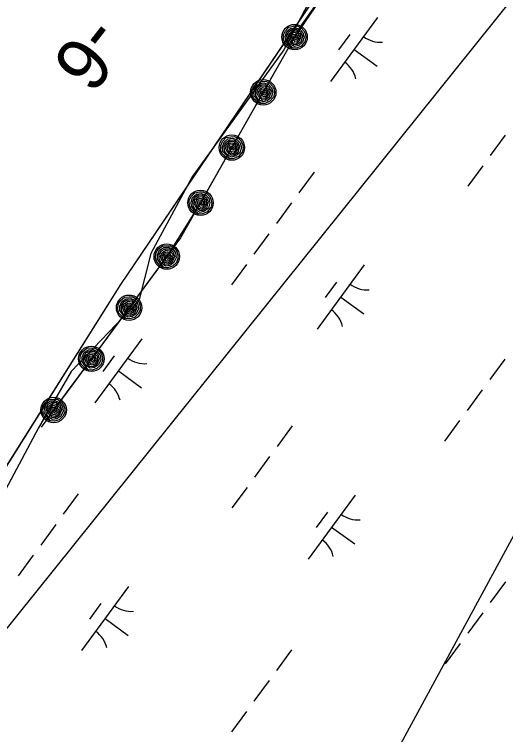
# Model space of a CAD drawing. Extents: x 3905714 to 3926767, y 183354 to 205755.
# Drawn here: x 3921426.6 to 3921735.6, y 197836.6 to 198290 of the extents above; entities that cross this region are included whole.
import ezdxf

# ---------------------------------------------------------------- set-up
doc = ezdxf.new("R2010")
doc.units = 0
for name, color, linetype in [('V-RIVR-EDGE', 7, 'Continuous'), ('V-RIVR-RANG', 7, 'Continuous'), ('V-RRAP-FSHR', 7, 'Continuous'), ('V-TOPO-SHOR', 7, 'Continuous'), ('V-UTIL-LINE', 7, 'Continuous'), ('V-WETL-SWMP', 7, 'Continuous')]:
    doc.layers.add(name, color=color, linetype=linetype)

msp = doc.modelspace()

# ---------------------------------------------------------------- linework, layer by layer
at = {"layer": 'V-RIVR-EDGE'}
msp.add_lwpolyline([(3921996.37, 198807.84), (3921873.11, 198661.97), (3921765.26, 198531.81), (3921689.02, 198401.65), (3921635.1, 198342.15), (3921596.05, 198267.77), (3921538.41, 198187.82), (3921512.38, 198139.47), (3921504.94, 198109.72), (3921462.17, 198065.09), (3921441.72, 198029.76), (3921413.83, 197977.7), (3921358.04, 197938.65), (3921205.57, 197715.52), (3921066.11, 197527.72), (3921054.96, 197492.39), (3920882.03, 197293.43), (3920865.29, 197263.67), (3920763.02, 197189.3), (3920560.34, 196910.38), (3920445.06, 196702.12), (3920407.87, 196622.17), (3920313.04, 196467.83)], dxfattribs=at)
at = {"layer": 'V-RRAP-FSHR'}
for points in [[(3921996.91, 198819.39), (3921914.35, 198690.7), (3921815.71, 198568.48), (3921670.96, 198373.8), (3921607.25, 198283.47), (3921531.14, 198149.36), (3921443.31, 198030.19)], [(3921979.63, 198792.46), (3921958.33, 198758.79), (3921936.43, 198725.12), (3921914.83, 198691.46), (3921889.79, 198660.27), (3921864.67, 198629.15), (3921839.55, 198598.18), (3921814.5, 198566.84), (3921790.63, 198534.74), (3921766.76, 198502.64), (3921742.89, 198470.54), (3921719.27, 198438.45), (3921695.16, 198406.35), (3921671.29, 198374.25), (3921648.23, 198341.57), (3921625.17, 198308.88), (3921602.85, 198275.73), (3921583.11, 198240.94), (3921563.37, 198206.15), (3921543.63, 198171.36), (3921522.42, 198137.53), (3921498.69, 198105.33), (3921474.96, 198073.13), (3921451.23, 198040.93)], [(3921601.33, 198268.57), (3921599.47, 198269.49), (3921596.96, 198271.59), (3921595.86, 198273.93), (3921595.84, 198277.14), (3921597.02, 198279.63), (3921599.32, 198282.02), (3921602.17, 198282.55), (3921604.44, 198282.75), (3921606.98, 198281.48), (3921608.74, 198279.67), (3921609.67, 198277.5), (3921609.93, 198275.3), (3921609.3, 198272.76), (3921607.07, 198270.09), (3921604.18, 198268.77), (3921601.77, 198268.69), (3921599.2, 198271.09), (3921597.23, 198273.32), (3921596.96, 198276.1), (3921597.94, 198279.18), (3921600.33, 198281.15), (3921603.31, 198281.64), (3921605.99, 198280.86), (3921608.13, 198278.64), (3921608.84, 198275.74), (3921607.81, 198272.46), (3921605.43, 198270.45), (3921602.73, 198269.73), (3921599.76, 198271.31), (3921598.3, 198273.65), (3921597.95, 198276.48), (3921599.08, 198279), (3921601.27, 198280.48), (3921604.02, 198280.7), (3921606.61, 198278.93), (3921607.76, 198276.33), (3921606.68, 198272.6), (3921604.37, 198270.95), (3921602.46, 198270.85), (3921600.1, 198272.8), (3921598.85, 198275.39), (3921599.39, 198277.77), (3921601.74, 198279.71), (3921604.1, 198279.55), (3921606.49, 198277.58), (3921606.63, 198275.18), (3921605.56, 198273), (3921603.81, 198271.74), (3921601.78, 198272.15), (3921600.61, 198273.75), (3921599.82, 198275.92), (3921600.74, 198277.78), (3921602.46, 198278.73), (3921604.58, 198278.2), (3921605.62, 198276.6), (3921605.59, 198274.83), (3921604.23, 198273.08), (3921602.92, 198272.85), (3921601.5, 198274.26), (3921600.93, 198276.1), (3921601.61, 198277.36), (3921603.16, 198277.59), (3921604.74, 198276.59), (3921604.66, 198274.96), (3921603.72, 198274.01), (3921602.23, 198274.72), (3921601.94, 198276.33), (3921603.07, 198276.66), (3921603.77, 198275.76), (3921603.54, 198274.95), (3921602.82, 198275.7)], [(3921581.59, 198233.78), (3921579.73, 198234.7), (3921577.22, 198236.8), (3921576.12, 198239.14), (3921576.09, 198242.35), (3921577.27, 198244.84), (3921579.57, 198247.24), (3921582.43, 198247.77), (3921584.7, 198247.96), (3921587.24, 198246.69), (3921589, 198244.88), (3921589.92, 198242.71), (3921590.19, 198240.51), (3921589.56, 198237.97), (3921587.33, 198235.3), (3921584.43, 198233.98), (3921582.03, 198233.9), (3921579.46, 198236.3), (3921577.49, 198238.53), (3921577.22, 198241.31), (3921578.19, 198244.39), (3921580.59, 198246.36), (3921583.56, 198246.86), (3921586.25, 198246.07), (3921588.38, 198243.85), (3921589.1, 198240.96), (3921588.07, 198237.67), (3921585.69, 198235.66), (3921582.99, 198234.94), (3921580.02, 198236.52), (3921578.56, 198238.86), (3921578.21, 198241.69), (3921579.34, 198244.21), (3921581.52, 198245.69), (3921584.27, 198245.92), (3921586.87, 198244.14), (3921588.01, 198241.54), (3921586.94, 198237.81), (3921584.62, 198236.16), (3921582.72, 198236.07), (3921580.36, 198238.01), (3921579.11, 198240.61), (3921579.65, 198242.99), (3921581.99, 198244.92), (3921584.36, 198244.76), (3921586.74, 198242.8), (3921586.89, 198240.39), (3921585.82, 198238.21), (3921584.06, 198236.95), (3921582.04, 198237.36), (3921580.87, 198238.97), (3921580.08, 198241.13), (3921581, 198242.99), (3921582.71, 198243.94), (3921584.84, 198243.41), (3921585.88, 198241.81), (3921585.85, 198240.04), (3921584.49, 198238.29), (3921583.18, 198238.06), (3921581.76, 198239.47), (3921581.19, 198241.31), (3921581.87, 198242.57), (3921583.42, 198242.8), (3921585, 198241.8), (3921584.92, 198240.17), (3921583.97, 198239.22), (3921582.49, 198239.93), (3921582.2, 198241.54), (3921583.33, 198241.88), (3921584.03, 198240.98), (3921583.8, 198240.16), (3921583.08, 198240.91)], [(3921561.85, 198198.99), (3921559.98, 198199.92), (3921557.47, 198202.01), (3921556.38, 198204.35), (3921556.35, 198207.56), (3921557.53, 198210.05), (3921559.83, 198212.45), (3921562.69, 198212.98), (3921564.95, 198213.18), (3921567.49, 198211.9), (3921569.26, 198210.09), (3921570.18, 198207.92), (3921570.44, 198205.72), (3921569.81, 198203.18), (3921567.59, 198200.51), (3921564.69, 198199.2), (3921562.29, 198199.11), (3921559.71, 198201.51), (3921557.75, 198203.74), (3921557.48, 198206.52), (3921558.45, 198209.6), (3921560.85, 198211.57), (3921563.82, 198212.07), (3921566.5, 198211.29), (3921568.64, 198209.06), (3921569.35, 198206.17), (3921568.33, 198202.88), (3921565.94, 198200.87), (3921563.25, 198200.15), (3921560.28, 198201.73), (3921558.81, 198204.08), (3921558.46, 198206.9), (3921559.59, 198209.42), (3921561.78, 198210.9), (3921564.53, 198211.13), (3921567.12, 198209.35), (3921568.27, 198206.75), (3921567.2, 198203.02), (3921564.88, 198201.37), (3921562.98, 198201.28), (3921560.62, 198203.22), (3921559.36, 198205.82), (3921559.91, 198208.2), (3921562.25, 198210.13), (3921564.61, 198209.97), (3921567, 198208.01), (3921567.15, 198205.6), (3921566.08, 198203.42), (3921564.32, 198202.16), (3921562.3, 198202.57), (3921561.12, 198204.18), (3921560.33, 198206.34), (3921561.26, 198208.21), (3921562.97, 198209.15), (3921565.09, 198208.62), (3921566.14, 198207.02), (3921566.11, 198205.25), (3921564.75, 198203.5), (3921563.44, 198203.27), (3921562.02, 198204.68), (3921561.45, 198206.52), (3921562.13, 198207.78), (3921563.67, 198208.01), (3921565.26, 198207.01), (3921565.17, 198205.38), (3921564.23, 198204.43), (3921562.75, 198205.14), (3921562.45, 198206.76), (3921563.58, 198207.09), (3921564.28, 198206.19), (3921564.06, 198205.37), (3921563.34, 198206.12)], [(3921542.11, 198164.2), (3921540.24, 198165.13), (3921537.73, 198167.22), (3921536.64, 198169.56), (3921536.61, 198172.77), (3921537.79, 198175.27), (3921540.09, 198177.66), (3921542.95, 198178.19), (3921545.21, 198178.39), (3921547.75, 198177.11), (3921549.52, 198175.3), (3921550.44, 198173.13), (3921550.7, 198170.93), (3921550.07, 198168.4), (3921547.85, 198165.72), (3921544.95, 198164.41), (3921542.54, 198164.32), (3921539.97, 198166.73), (3921538, 198168.95), (3921537.73, 198171.73), (3921538.71, 198174.81), (3921541.1, 198176.78), (3921544.08, 198177.28), (3921546.76, 198176.5), (3921548.9, 198174.28), (3921549.61, 198171.38), (3921548.59, 198168.1), (3921546.2, 198166.08), (3921543.5, 198165.36), (3921540.53, 198166.95), (3921539.07, 198169.29), (3921538.72, 198172.11), (3921539.85, 198174.63), (3921542.04, 198176.12), (3921544.79, 198176.34), (3921547.38, 198174.57), (3921548.53, 198171.96), (3921547.45, 198168.23), (3921545.14, 198166.59), (3921543.23, 198166.49), (3921540.87, 198168.43), (3921539.62, 198171.03), (3921540.17, 198173.41), (3921542.51, 198175.35), (3921544.87, 198175.18), (3921547.26, 198173.22), (3921547.41, 198170.82), (3921546.33, 198168.63), (3921544.58, 198167.38), (3921542.56, 198167.78), (3921541.38, 198169.39), (3921540.59, 198171.55), (3921541.52, 198173.42), (3921543.23, 198174.36), (3921545.35, 198173.83), (3921546.39, 198172.23), (3921546.37, 198170.46), (3921545, 198168.71), (3921543.69, 198168.48), (3921542.27, 198169.89), (3921541.7, 198171.73), (3921542.38, 198172.99), (3921543.93, 198173.23), (3921545.52, 198172.23), (3921545.43, 198170.59), (3921544.49, 198169.65), (3921543.01, 198170.35), (3921542.71, 198171.97), (3921543.84, 198172.3), (3921544.54, 198171.4), (3921544.31, 198170.59), (3921543.59, 198171.33)], [(3921520.06, 198130.6), (3921518.32, 198131.74), (3921516.07, 198134.12), (3921515.26, 198136.57), (3921515.62, 198139.76), (3921517.08, 198142.1), (3921519.65, 198144.2), (3921522.55, 198144.39), (3921524.82, 198144.31), (3921527.2, 198142.75), (3921528.73, 198140.74), (3921529.39, 198138.48), (3921529.39, 198136.26), (3921528.46, 198133.82), (3921525.94, 198131.43), (3921522.9, 198130.46), (3921520.51, 198130.67), (3921518.24, 198133.36), (3921516.55, 198135.8), (3921516.61, 198138.59), (3921517.94, 198141.53), (3921520.56, 198143.21), (3921523.57, 198143.35), (3921526.14, 198142.25), (3921528, 198139.79), (3921528.36, 198136.83), (3921526.96, 198133.69), (3921524.35, 198131.98), (3921521.58, 198131.58), (3921518.82, 198133.51), (3921517.65, 198136.01), (3921517.64, 198138.85), (3921519.06, 198141.22), (3921521.41, 198142.43), (3921524.16, 198142.33), (3921526.53, 198140.26), (3921527.36, 198137.54), (3921525.85, 198133.96), (3921523.35, 198132.6), (3921521.45, 198132.73), (3921519.34, 198134.95), (3921518.4, 198137.67), (3921519.23, 198139.97), (3921521.78, 198141.61), (3921524.11, 198141.17), (3921526.24, 198138.94), (3921526.11, 198136.54), (3921524.78, 198134.49), (3921522.89, 198133.45), (3921520.93, 198134.1), (3921519.96, 198135.83), (3921519.43, 198138.08), (3921520.57, 198139.82), (3921522.38, 198140.55), (3921524.42, 198139.77), (3921525.27, 198138.06), (3921525.03, 198136.31), (3921523.47, 198134.73), (3921522.14, 198134.66), (3921520.9, 198136.23), (3921520.55, 198138.12), (3921521.38, 198139.29), (3921522.94, 198139.34), (3921524.4, 198138.16), (3921524.12, 198136.55), (3921523.07, 198135.72), (3921521.68, 198136.6), (3921521.58, 198138.24), (3921522.74, 198138.43), (3921523.33, 198137.45), (3921523.01, 198136.67), (3921522.38, 198137.5)], [(3921496.33, 198098.4), (3921494.59, 198099.54), (3921492.34, 198101.92), (3921491.53, 198104.37), (3921491.89, 198107.56), (3921493.35, 198109.9), (3921495.92, 198112), (3921498.82, 198112.19), (3921501.09, 198112.11), (3921503.46, 198110.55), (3921505, 198108.54), (3921505.66, 198106.28), (3921505.66, 198104.06), (3921504.73, 198101.62), (3921502.21, 198099.23), (3921499.17, 198098.26), (3921496.78, 198098.47), (3921494.51, 198101.16), (3921492.82, 198103.6), (3921492.88, 198106.39), (3921494.21, 198109.33), (3921496.83, 198111.01), (3921499.84, 198111.15), (3921502.41, 198110.05), (3921504.27, 198107.59), (3921504.63, 198104.64), (3921503.23, 198101.49), (3921500.62, 198099.78), (3921497.85, 198099.38), (3921495.09, 198101.31), (3921493.92, 198103.81), (3921493.91, 198106.65), (3921495.33, 198109.02), (3921497.68, 198110.24), (3921500.43, 198110.13), (3921502.8, 198108.06), (3921503.63, 198105.34), (3921502.12, 198101.76), (3921499.62, 198100.4), (3921497.72, 198100.53), (3921495.61, 198102.74), (3921494.67, 198105.47), (3921495.5, 198107.77), (3921498.05, 198109.41), (3921500.38, 198108.97), (3921502.51, 198106.74), (3921502.38, 198104.33), (3921501.05, 198102.29), (3921499.16, 198101.25), (3921497.2, 198101.9), (3921496.23, 198103.63), (3921495.7, 198105.88), (3921496.84, 198107.62), (3921498.65, 198108.35), (3921500.69, 198107.58), (3921501.54, 198105.86), (3921501.3, 198104.11), (3921499.74, 198102.53), (3921498.41, 198102.46), (3921497.17, 198104.03), (3921496.82, 198105.92), (3921497.65, 198107.09), (3921499.21, 198107.14), (3921500.67, 198105.96), (3921500.39, 198104.35), (3921499.34, 198103.52), (3921497.95, 198104.4), (3921497.85, 198106.04), (3921499.01, 198106.23), (3921499.6, 198105.25), (3921499.28, 198104.47), (3921498.65, 198105.3)], [(3921472.6, 198066.2), (3921470.86, 198067.34), (3921468.61, 198069.72), (3921467.8, 198072.17), (3921468.16, 198075.36), (3921469.62, 198077.7), (3921472.19, 198079.8), (3921475.09, 198079.99), (3921477.36, 198079.91), (3921479.73, 198078.35), (3921481.27, 198076.34), (3921481.93, 198074.08), (3921481.93, 198071.86), (3921481, 198069.42), (3921478.48, 198067.02), (3921475.44, 198066.06), (3921473.05, 198066.27), (3921470.78, 198068.96), (3921469.09, 198071.4), (3921469.15, 198074.19), (3921470.48, 198077.13), (3921473.1, 198078.81), (3921476.11, 198078.95), (3921478.68, 198077.85), (3921480.54, 198075.39), (3921480.9, 198072.43), (3921479.5, 198069.29), (3921476.89, 198067.58), (3921474.12, 198067.18), (3921471.36, 198069.11), (3921470.19, 198071.61), (3921470.18, 198074.45), (3921471.6, 198076.82), (3921473.95, 198078.04), (3921476.7, 198077.93), (3921479.07, 198075.86), (3921479.9, 198073.14), (3921478.39, 198069.56), (3921475.89, 198068.2), (3921473.99, 198068.33), (3921471.88, 198070.55), (3921470.94, 198073.27), (3921471.77, 198075.57), (3921474.32, 198077.21), (3921476.65, 198076.77), (3921478.78, 198074.54), (3921478.65, 198072.14), (3921477.32, 198070.09), (3921475.43, 198069.05), (3921473.47, 198069.7), (3921472.5, 198071.43), (3921471.97, 198073.68), (3921473.11, 198075.42), (3921474.92, 198076.15), (3921476.96, 198075.38), (3921477.81, 198073.66), (3921477.57, 198071.91), (3921476.01, 198070.33), (3921474.68, 198070.26), (3921473.44, 198071.83), (3921473.09, 198073.72), (3921473.92, 198074.89), (3921475.48, 198074.94), (3921476.94, 198073.76), (3921476.66, 198072.15), (3921475.61, 198071.32), (3921474.22, 198072.2), (3921474.12, 198073.83), (3921475.28, 198074.03), (3921475.87, 198073.05), (3921475.55, 198072.27), (3921474.92, 198073.1)], [(3921448.87, 198034), (3921447.13, 198035.14), (3921444.88, 198037.52), (3921444.07, 198039.97), (3921444.43, 198043.16), (3921445.89, 198045.49), (3921448.46, 198047.6), (3921451.36, 198047.79), (3921453.63, 198047.71), (3921456, 198046.15), (3921457.54, 198044.14), (3921458.2, 198041.88), (3921458.2, 198039.66), (3921457.27, 198037.22), (3921454.75, 198034.83), (3921451.71, 198033.86), (3921449.32, 198034.07), (3921447.05, 198036.76), (3921445.36, 198039.2), (3921445.42, 198041.99), (3921446.75, 198044.93), (3921449.37, 198046.61), (3921452.38, 198046.75), (3921454.95, 198045.65), (3921456.81, 198043.19), (3921457.17, 198040.24), (3921455.77, 198037.09), (3921453.16, 198035.38), (3921450.39, 198034.98), (3921447.63, 198036.91), (3921446.46, 198039.41), (3921446.45, 198042.25), (3921447.87, 198044.62), (3921450.21, 198045.83), (3921452.97, 198045.73), (3921455.33, 198043.66), (3921456.17, 198040.94), (3921454.66, 198037.36), (3921452.16, 198036), (3921450.26, 198036.13), (3921448.15, 198038.35), (3921447.21, 198041.07), (3921448.04, 198043.37), (3921450.59, 198045.01), (3921452.92, 198044.57), (3921455.05, 198042.34), (3921454.92, 198039.93), (3921453.59, 198037.89), (3921451.7, 198036.85), (3921449.74, 198037.5), (3921448.77, 198039.23), (3921448.24, 198041.48), (3921449.38, 198043.22), (3921451.19, 198043.95), (3921453.23, 198043.18), (3921454.08, 198041.46), (3921453.84, 198039.71), (3921452.28, 198038.13), (3921450.95, 198038.06), (3921449.71, 198039.63), (3921449.36, 198041.52), (3921450.19, 198042.69), (3921451.75, 198042.74), (3921453.21, 198041.56), (3921452.93, 198039.95), (3921451.88, 198039.12), (3921450.49, 198040), (3921450.39, 198041.64), (3921451.55, 198041.83), (3921452.14, 198040.85), (3921451.82, 198040.07), (3921451.19, 198040.9)]]:
    msp.add_lwpolyline(points, dxfattribs=at)
for centre in [(3921602.85, 198275.73), (3921583.11, 198240.94), (3921563.37, 198206.15), (3921543.63, 198171.37), (3921522.42, 198137.53), (3921498.69, 198105.33), (3921474.96, 198073.13), (3921451.23, 198040.93)]:
    msp.add_circle(centre, 8, dxfattribs=at)
at = {"layer": 'V-TOPO-SHOR'}
msp.add_lwpolyline([(3921334.37, 197873.67), (3921411.5, 197989.67), (3921493.62, 198120.02), (3921616.64, 198301.98), (3921649.04, 198351.25), (3921674.11, 198386.17), (3921757.45, 198495.22), (3921826.1, 198593.77), (3921856.2, 198634.13), (3921875.1, 198659.74), (3921913.29, 198712.51), (3921934.91, 198738.52), (3921966.55, 198776.17), (3921976.58, 198789.75), (3921989.69, 198810.7), (3921995.47, 198820.55)], dxfattribs=at)
at = {"layer": 'V-UTIL-LINE'}
for points in [[(3922094.67, 198742.56), (3921080.02, 197477.61), (3915734.79, 187496.67)], [(3915141.88, 186857.82), (3915602.26, 187412.44), (3917208.62, 188427.22), (3918201.85, 190592.37), (3918499.52, 191341.67), (3918705.19, 192156.56), (3920335.23, 195367.27), (3921815.24, 198099.69), (3922187.19, 198661.56)]]:
    msp.add_lwpolyline(points, dxfattribs=at)
at = {"layer": 'V-WETL-SWMP'}
for p, q in [((3921493.62, 198120.02), (3921616.64, 198301.98)), ((3921655.06, 198288.14), (3921625.51, 198247.81)), ((3921637.6, 198277.37), (3921630.51, 198267.69)), ((3921640.28, 198267.97), (3921654.8, 198257.33)), ((3921735.41, 198214.02), (3921725.95, 198201.12)), ((3921615.06, 198190.63), (3921605.61, 198177.72)), ((3921721.23, 198194.66), (3921711.77, 198181.76)), ((3921600.88, 198171.27), (3921591.42, 198158.36)), ((3921586.7, 198151.91), (3921577.24, 198139)), ((3921572.51, 198132.55), (3921563.06, 198119.64)), ((3921646.7, 198132.22), (3921617.15, 198091.88)), ((3921411.5, 197989.67), (3921493.62, 198120.02)), ((3921629.24, 198121.45), (3921622.15, 198111.77)), ((3921631.92, 198112.05), (3921646.44, 198101.41)), ((3921506.74, 198085.7), (3921477.19, 198045.37)), ((3921489.29, 198074.94), (3921482.2, 198065.26)), ((3921735.06, 198072.96), (3921725.6, 198060.05)), ((3921491.97, 198065.54), (3921506.49, 198054.9)), ((3921720.88, 198053.6), (3921711.42, 198040.69)), ((3921706.69, 198034.24), (3921697.24, 198021.33)), ((3921601.28, 198030.95), (3921591.82, 198018.04)), ((3921587.1, 198011.59), (3921577.64, 197998.68)), ((3921572.91, 197992.23), (3921563.46, 197979.32)), ((3921466.75, 197988.19), (3921457.29, 197975.28)), ((3921640.92, 197987.4), (3921611.37, 197947.06)), ((3921623.47, 197976.63), (3921616.38, 197966.95)), ((3921452.57, 197968.83), (3921443.11, 197955.92)), ((3921626.15, 197967.23), (3921640.67, 197956.59)), ((3921438.38, 197949.47), (3921428.93, 197936.56)), ((3921735.46, 197932.64), (3921726, 197919.74)), ((3921498.38, 197929.78), (3921468.83, 197889.45)), ((3921480.93, 197919.01), (3921473.84, 197909.33)), ((3921483.61, 197909.61), (3921498.13, 197898.98)), ((3921721.27, 197913.28), (3921711.82, 197900.37)), ((3921707.09, 197893.92), (3921697.63, 197881.01)), ((3921600.93, 197889.88), (3921591.47, 197876.98)), ((3921586.75, 197870.52), (3921577.29, 197857.62)), ((3921572.56, 197851.16), (3921563.1, 197838.26))]:
    msp.add_line(p, q, dxfattribs=at)
for centre, start, end in [((3921656.8, 198290.11), 233, 274.5436), ((3921624.15, 198245.55), 13, 54.5436), ((3921648.44, 198134.19), 233, 274.5436), ((3921615.79, 198089.63), 13, 54.5436), ((3921508.48, 198087.68), 233, 274.5436), ((3921475.83, 198043.11), 13, 54.5436), ((3921642.66, 197989.37), 233, 274.5436), ((3921610.01, 197944.81), 13, 54.5436), ((3921500.12, 197931.75), 233, 274.5436), ((3921467.47, 197887.19), 13, 54.5436)]:
    msp.add_arc(centre, 17.62, start, end, dxfattribs=at)

# ---------------------------------------------------------------- texts
at = {"layer": 'V-RIVR-RANG'}
msp.add_text('-6', height=33.5, rotation=232.1183, dxfattribs=at).set_placement((3921473.61, 198290.81))

doc.saveas('drawing.dxf')
